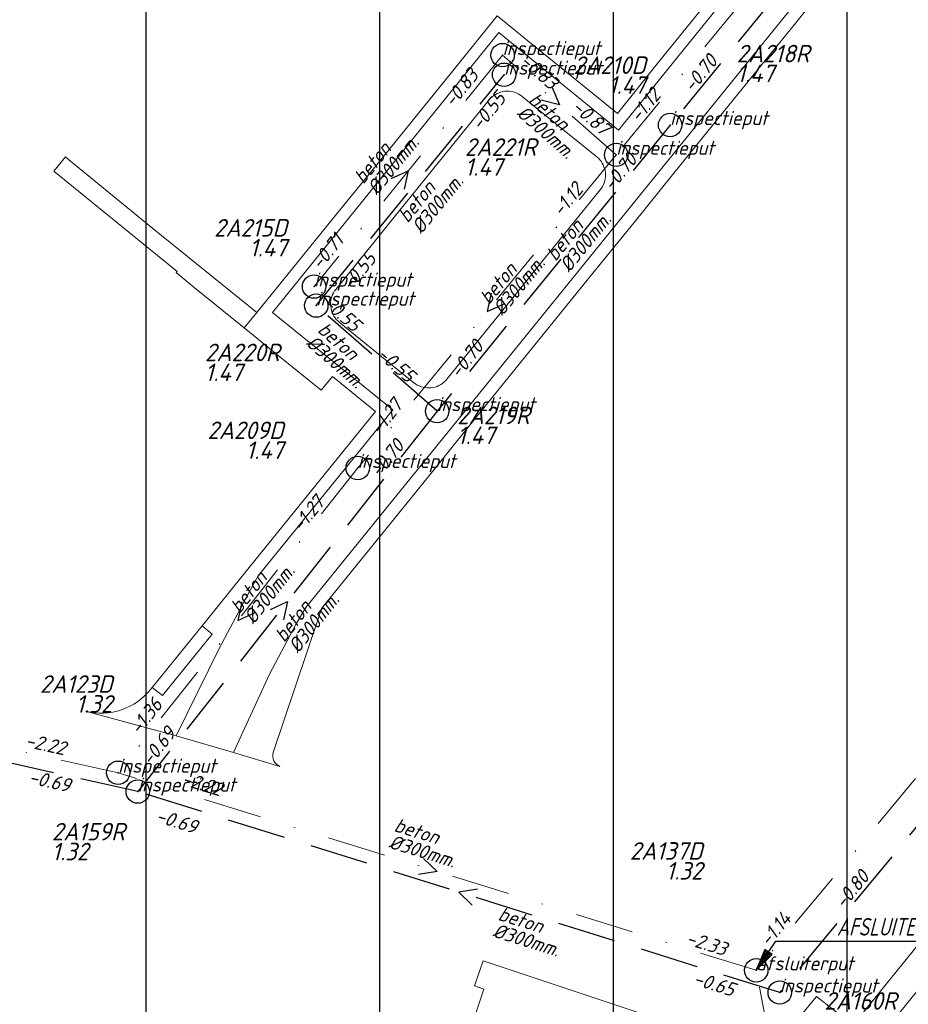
# Model space of a CAD drawing. Extents: x 148869 to 161638, y 453607 to 469810.
# Tile 787 of 1056: x 157166 to 157242, y 468294 to 468378. Entities that reach past the tile are written whole.
import ezdxf
from ezdxf.enums import TextEntityAlignment as Align

# ---------------------------------------------------------------- set-up
doc = ezdxf.new("R2010")
doc.units = 0
doc.header["$PDMODE"] = 32
doc.header["$PDSIZE"] = 2
doc.linetypes.add('RI-HWA', pattern=[7.4, 5, -2.4])
doc.linetypes.add('RI-VWA', pattern=[11, 5, -3, 0, -3])
doc.layers.get('0').update_dxf_attribs({"linetype": 'CONTINUOUS'})
doc.layers.get('DEFPOINTS').update_dxf_attribs({"linetype": 'CONTINUOUS'})
for name, color, linetype in [('2022 hatch', 10, 'CONTINUOUS'), ('B-OI-AANPIJLING-niet meenemen', 252, 'CONTINUOUS'), ('B-OI-RI-BIJZONDERDERHEDEN-T18-niet meenemen', 252, 'CONTINUOUS'), ('B-OI-RI-BOB-T18-niet meenemen', 252, 'CONTINUOUS'), ('B-OI-RI-DIAMETER-T18-niet meenemen', 252, 'CONTINUOUS'), ('B-OI-RI-HWA-PUTDEKSELHOOGTE-T25-niet meenemen', 252, 'CONTINUOUS'), ('B-OI-RI-HWA-PUTNUMMER-T25-niet meenemen', 252, 'CONTINUOUS'), ('B-OI-RI-HWA_TRANSPORTLEIDING-G-niet meenemen', 252, 'RI-HWA'), ('B-OI-RI-MATERIAAL-T18-niet meenemen', 252, 'CONTINUOUS'), ('B-OI-RI-STROOMRICHTING-S-niet meenemen', 252, 'CONTINUOUS'), ('B-OI-RI-VWA_PUTDEKSELHOOGTE-T25-niet meenemen', 252, 'CONTINUOUS'), ('gs dwa', 252, 'CONTINUOUS'), ('gs rwa', 252, 'CONTINUOUS')]:
    doc.layers.add(name, color=color, linetype=linetype)
for name, color, linetype, lineweight in [('B-OI-RI-VWA_TRANSPORTLEIDING-G-niet meenemen', 252, 'RI-VWA', 18), ('B-RO-VH-VERHARDING_BEDRIJFSVLOERPLAAT-GV', 251, 'CONTINUOUS', 18), ('B-RO-VH-VERHARDING_STRAATBAKSTEEN-GV', 251, 'CONTINUOUS', 18)]:
    doc.layers.add(name, color=color, linetype=linetype, lineweight=lineweight)
doc.styles.add('iso15', font='ISO.shx', dxfattribs={"oblique": 15})
doc.styles.add('NLCS-ISO-M500-T18_CURSIEF', font='NLCS-ISO.ttf', dxfattribs={"oblique": 15, "height": 0.9})
doc.styles.add('NLCS-ISO-M750_CURSIEF', font='NLCS-ISO.ttf', dxfattribs={"oblique": 15})

# ---------------------------------------------------------------- blocks, each defined once
blk = doc.blocks.new('ACMAP_ANN_TEMPLATE_type knoop')
at = {"layer": 'DEFPOINTS', "style": 'NLCS-ISO-M500-T18_CURSIEF', "oblique": 15}
blk.add_attdef('type_knoop', (0, 0), '', height=1.2, dxfattribs=at)
blk = doc.blocks.new('ACMAP_ANN_TEMPLATE_diam')
at = {"color": 0, "linetype": 'ByBlock', "style": 'iso15', "oblique": 15}
blk.add_attdef('diam', (0.5, -1.3), '', height=1.2, dxfattribs=at)
blk = doc.blocks.new('ACMAP_ANN_TEMPLATE_mat')
at = {"color": 0, "linetype": 'ByBlock', "style": 'iso15', "oblique": 15}
blk.add_attdef('mat', (0.5, 0.2), '', height=1.2, dxfattribs=at)
blk = doc.blocks.new('ACMAP_ANN_TEMPLATE_nap-l')
at = {"color": 0, "linetype": 'ByBlock', "style": 'iso15', "oblique": 15}
blk.add_attdef('nap-l', (3.3, 0.2), '', height=1.2, dxfattribs=at)
blk = doc.blocks.new('ACMAP_ANN_TEMPLATE_nap-r')
at = {"color": 0, "linetype": 'ByBlock', "style": 'iso15', "oblique": 15}
blk.add_attdef('nap-r', text='', height=1.2, dxfattribs=at).set_placement((-4.1, 0.2), align=Align.RIGHT)
blk = doc.blocks.new('ACMAP_ANN_TEMPLATE_puth-dwa')
at = {"color": 0, "linetype": 'ByBlock', "style": 'iso15', "oblique": 15}
blk.add_attdef('puth-dwa', text='', height=1.5, dxfattribs=at).set_placement((2.7, 1), align=Align.RIGHT)
blk = doc.blocks.new('ACMAP_ANN_TEMPLATE_putnr-dwa')
at = {"color": 0, "linetype": 'ByBlock', "style": 'iso15', "oblique": 15}
blk.add_attdef('putnr-dwa', text='', height=1.5, dxfattribs=at).set_placement((2.7, 2.7), align=Align.RIGHT)
blk = doc.blocks.new('ACMAP_ANN_TEMPLATE_puth-rwa')
at = {"color": 0, "linetype": 'ByBlock', "style": 'iso15', "oblique": 15}
blk.add_attdef('puth-rwa', (-2.7, -4.4), '', height=1.5, dxfattribs=at)
blk = doc.blocks.new('ACMAP_ANN_TEMPLATE_putnr-rwa')
at = {"color": 0, "linetype": 'ByBlock', "style": 'iso15', "oblique": 15}
blk.add_attdef('putnr-rwa', (-2.7, -2.7), '', height=1.5, dxfattribs=at)

msp = doc.modelspace()

# ---------------------------------------------------------------- hatches: boundary and pattern name
at = {"layer": '2022 hatch'}
h = msp.add_hatch(dxfattribs=at)
h.set_pattern_fill('ANSI31', color=256, scale=19.992, angle=45)
h.set_pattern_definition([(90, (0, 0), (-19.992, 0), [])])
h.paths.add_polyline_path([(158379.843, 467996.888), (158366.841, 468022.674), (158189.838, 468166.156), (157828.169, 468458.417), (157739.218, 468518.825), (157641.112, 468619.811), (157530.388, 468683.164), (157482.588, 468721.959), (157387.792, 468799.091), (157358.042, 468834.151), (157275.292, 468902.271), (157210.794, 468954.435), (157194.015, 469053.714), (156902.947, 469077.051), (156826.805, 468954.104), (156792.266, 468881.17), (156787.739, 468869.524), (156766.125, 468853.14), (156708.657, 468812.18), (156684.68, 468714.313), (156691.119, 468637.348), (156646.957, 468557.823), (156546.368, 468484.251), (156540.565, 468402.599), (156240.016, 468051.096), (156133.153, 468060.936), (155534.457, 467899.584), (155877.435, 467514.276), (156068.552, 467349.019), (156564.134, 467124.757), (157053.013, 467402.65), (157255.962, 467459.697), (157295.2, 467601.792), (157494.952, 467833.473), (157733.529, 467653.619), (157958.729, 467372.414), (158076.045, 467263.89), (158097.908, 467222.298), (158172.49, 467148.185), (158328.771, 467127.745), (158565.832, 467340.973), (158654.005, 467555.95), (158521.869, 467664.486), (158523.644, 467683.006), (158588.427, 467828.662)])

# ---------------------------------------------------------------- linework, layer by layer
at = {"layer": 'B-OI-AANPIJLING-niet meenemen', "flags": 128}
msp.add_lwpolyline([(157229.32, 468296.92), (157230.683, 468298.263), (157230.048, 468298.69), (157229.32, 468296.92), (157230.153, 468298.619), (157230.259, 468298.548), (157229.32, 468296.92), (157230.471, 468298.406), (157230.577, 468298.335), (157229.32, 468296.92), (157231.004, 468299.428), (157247.939, 468299.428)], dxfattribs=at)
at = {"layer": 'B-OI-RI-HWA_TRANSPORTLEIDING-G-niet meenemen'}
for p, q in [((157244.97, 468397.42), (157221.95, 468369.23)), ((157191.68, 468353.78), (157207.75, 468373.53)), ((157221.95, 468369.23), (157202.02, 468344.75)), ((157202.02, 468344.75), (157191.68, 468353.78)), ((157202.02, 468344.75), (157176.41, 468312.21)), ((157259.74, 468329.47), (157231.33, 468295.02)), ((157176.41, 468312.21), (157139.41, 468320.48)), ((157231.33, 468295.02), (157176.41, 468312.21))]:
    msp.add_line(p, q, dxfattribs=at)
at = {"layer": 'B-OI-RI-STROOMRICHTING-S-niet meenemen'}
for points in [[(157211.87, 468372.44), (157212.48, 468370.95), (157210.92, 468371.35)], [(157198.09, 468364.65), (157199.55, 468365.31), (157199.2, 468363.74)], [(157206.65, 468354.85), (157206.29, 468353.29), (157207.76, 468353.94)], [(157185.3, 468328.43), (157184.98, 468326.85), (157186.44, 468327.54)], [(157187.76, 468327.79), (157189.21, 468328.48), (157188.89, 468326.9)], [(157200.86, 468306.48), (157202.03, 468305.37), (157200.44, 468305.11)], [(157205.46, 468303.87), (157203.87, 468303.61), (157205.03, 468302.5)]]:
    msp.add_lwpolyline(points, dxfattribs=at)
at = {"layer": 'B-OI-RI-VWA_TRANSPORTLEIDING-G-niet meenemen'}
for p, q in [((157242.17, 468396.94), (157217.34, 468366.68)), ((157207.62, 468375.21), (157191.49, 468355.41)), ((157217.34, 468366.68), (157207.62, 468375.21)), ((157217.34, 468366.68), (157195.23, 468339.89)), ((157195.23, 468339.89), (157174.73, 468313.82)), ((157257.12, 468330.41), (157229.32, 468296.92)), ((157174.73, 468313.82), (157141.46, 468321.23)), ((157229.32, 468296.92), (157174.73, 468313.82)), ((157234.73, 468268.77), (157229.32, 468296.92))]:
    msp.add_line(p, q, dxfattribs=at)
at = {"layer": 'B-RO-VH-VERHARDING_BEDRIJFSVLOERPLAAT-GV', "flags": 128}
msp.add_lwpolyline([(157203.498, 468287.729), (157209.201, 468285.895), (157211.097, 468291.482), (157212.967, 468290.853), (157213.612, 468292.741), (157215.62, 468292.044), (157212.366, 468282.646), (157214.217, 468282.057), (157217.5, 468291.438), (157218.422, 468291.147), (157219.211, 468293.326), (157205.958, 468297.741), (157205.229, 468295.599), (157206.008, 468295.303)], close=True, dxfattribs=at)
at = {"layer": 'B-RO-VH-VERHARDING_STRAATBAKSTEEN-GV', "flags": 128}
for points in [[(157171.937, 468319.094), (157179.704, 468316.969), (157183.378, 468324.448), (157185.927, 468329.263), (157186.715, 468330.679), (157198.236, 468344.861), (157187.937, 468353.205), (157207.295, 468377.13), (157217.53, 468368.779), (157237.726, 468393.761)], [(157243.148, 468389.353), (157242.406, 468389.965), (157241.581, 468390.645), (157190.79, 468327.957), (157189.969, 468326.551), (157187.684, 468322.253), (157184.603, 468315.555), (157188.571, 468314.359)], [(157215.466, 468356.705), (157218.864, 468360.901), (157222.262, 468365.098), (157225.66, 468369.295), (157229.449, 468373.975), (157232.58, 468377.828), (157232.784, 468378.086), (157232.788, 468378.083), (157233.411, 468378.854), (157235.313, 468381.199), (157236.113, 468382.188), (157241.811, 468389.23)], [(157224.508, 468378.992), (157220.971, 468374.594), (157217.441, 468370.204), (157209.914, 468376.316), (157207.168, 468378.564), (157203.737, 468374.332), (157200.336, 468370.137), (157196.935, 468365.943), (157193.534, 468361.748), (157190.134, 468357.554), (157186.591, 468353.184), (157185.525, 468351.87), (157188.285, 468349.633), (157192.113, 468346.543), (157193.064, 468347.71), (157196.748, 468344.734), (157192.245, 468339.168), (157188.849, 468334.969)], [(157237.37, 468292.387), (157234.474, 468294.683), (157232.238, 468291.967), (157231.044, 468290.491), (157230.264, 468289.497), (157230.373, 468289.156), (157236.475, 468286.975), (157237.335, 468288.037), (157296.634, 468361.293), (157292.789, 468364.41), (157297.138, 468369.706), (157297.499, 468370.145), (157295.897, 468371.481), (157289.056, 468363.005)], [(157292.267, 468359.728), (157237.764, 468292.432)], [(157187.995, 468315.544), (157191.806, 468326.913), (157192.131, 468327.882), (157198.477, 468335.72), (157201.875, 468339.917), (157205.273, 468344.114), (157208.671, 468348.311), (157212.068, 468352.508), (157215.466, 468356.705)], [(157188.849, 468334.969), (157185.452, 468330.771), (157182.056, 468326.573), (157181.914, 468326.398), (157182.761, 468325.672), (157178.512, 468320.428), (157177.635, 468321.108), (157177.528, 468320.976)]]:
    msp.add_lwpolyline(points, dxfattribs=at)
for points in [[(157184.603, 468315.555), (157187.684, 468322.253), (157189.969, 468326.551), (157190.79, 468327.957), (157241.581, 468390.645), (157237.726, 468393.761), (157217.53, 468368.779), (157207.295, 468377.13), (157187.937, 468353.205), (157198.236, 468344.861), (157186.715, 468330.679), (157185.927, 468329.263), (157183.378, 468324.448), (157179.704, 468316.969)], [(157209.409, 468355.579), (157208.485, 468354.438), (157202.849, 468347.478), (157202.733, 468347.347), (157202.607, 468347.227), (157202.47, 468347.119), (157202.325, 468347.022), (157202.171, 468346.939), (157202.011, 468346.87), (157201.846, 468346.814), (157201.676, 468346.774), (157201.504, 468346.748), (157201.329, 468346.737), (157201.155, 468346.742), (157200.982, 468346.762), (157200.811, 468346.797), (157200.643, 468346.846), (157200.481, 468346.91), (157200.325, 468346.988), (157200.176, 468347.079), (157200.036, 468347.183), (157193.647, 468352.358), (157193.516, 468352.474), (157193.396, 468352.6), (157193.287, 468352.737), (157193.191, 468352.882), (157193.108, 468353.035), (157193.038, 468353.195), (157192.983, 468353.361), (157192.942, 468353.531), (157192.916, 468353.703), (157192.905, 468353.877), (157192.91, 468354.052), (157192.93, 468354.225), (157192.964, 468354.396), (157193.014, 468354.563), (157193.078, 468354.726), (157193.156, 468354.882), (157193.247, 468355.031), (157193.351, 468355.171), (157196.485, 468359.04), (157197.87, 468360.75), (157206.479, 468371.381), (157206.595, 468371.512), (157206.721, 468371.632), (157206.858, 468371.74), (157207.003, 468371.836), (157207.157, 468371.92), (157207.317, 468371.989), (157207.482, 468372.044), (157207.652, 468372.085), (157207.824, 468372.111), (157207.998, 468372.122), (157208.173, 468372.117), (157208.346, 468372.097), (157208.517, 468372.063), (157208.684, 468372.013), (157208.847, 468371.949), (157209.003, 468371.872), (157209.152, 468371.781), (157209.292, 468371.677), (157212.185, 468369.334), (157213.351, 468368.39), (157215.682, 468366.502), (157215.813, 468366.386), (157215.933, 468366.26), (157216.041, 468366.123), (157216.137, 468365.978), (157216.221, 468365.824), (157216.29, 468365.664), (157216.346, 468365.499), (157216.386, 468365.329), (157216.412, 468365.157), (157216.423, 468364.982), (157216.418, 468364.808), (157216.398, 468364.635), (157216.363, 468364.464), (157216.314, 468364.296), (157216.25, 468364.134), (157216.172, 468363.978), (157216.081, 468363.829), (157215.977, 468363.689), (157211.096, 468357.662)], [(157179.687, 468356.608), (157181.241, 468355.342), (157185.525, 468351.87), (157186.591, 468353.184), (157177.695, 468360.386), (157170.475, 468366.288), (157170.217, 468366.496), (157169.23, 468365.276), (157178.558, 468357.701), (157179.772, 468356.712)], [(157181.914, 468326.398), (157177.635, 468321.108), (157178.512, 468320.428), (157182.761, 468325.672)]]:
    msp.add_lwpolyline(points, close=True, dxfattribs=at)
at = {"layer": 'B-RO-VH-VERHARDING_STRAATBAKSTEEN-GV'}
for points in [[(157177.528, 468320.976, -0.296167), (157171.937, 468319.094)], [(157188.571, 468314.359, -0.379835), (157187.995, 468315.544)]]:
    msp.add_lwpolyline(points, format="xyb", dxfattribs=at)
at = {"layer": 'gs dwa'}
for p in [(157207.62, 468375.21), (157217.34, 468366.68), (157191.49, 468355.41), (157195.23, 468339.89), (157174.73, 468313.82), (157229.32, 468296.92)]:
    msp.add_point(p, dxfattribs=at)
at = {"layer": 'gs rwa'}
for p in [(157207.75, 468373.53), (157221.95, 468369.23), (157191.68, 468353.78), (157202.02, 468344.75), (157176.41, 468312.21), (157231.33, 468295.02)]:
    msp.add_point(p, dxfattribs=at)

# ---------------------------------------------------------------- block references
at = {"layer": 'B-OI-RI-BOB-T18-niet meenemen'}
ref = msp.add_blockref('ACMAP_ANN_TEMPLATE_nap-r', (157214.646, 468369.337), dxfattribs=dict(at, rotation=318.730717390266))
ref.add_attrib('nap-r', '-0.83', dxfattribs={"layer": '0', "color": 0, "linetype": 'ByBlock', "height": 1.2, "rotation": 318.73072, "style": 'NLCS-ISO-M750_CURSIEF', "oblique": 15}).set_placement((157211.696, 468372.191), align=Align.RIGHT)
ref = msp.add_blockref('ACMAP_ANN_TEMPLATE_nap-l', (157221.95, 468369.23), dxfattribs=dict(at, rotation=50.84979357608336))
ref.add_attrib('nap-l', '-0.70', (157223.878, 468371.915), dxfattribs={"layer": '0', "color": 0, "linetype": 'ByBlock', "height": 1.2, "rotation": 50.84979, "style": 'NLCS-ISO-M750_CURSIEF', "oblique": 15})
ref = msp.add_blockref('ACMAP_ANN_TEMPLATE_nap-l', (157201.454, 468367.952), dxfattribs=dict(at, rotation=50.83213950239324))
ref.add_attrib('nap-l', '-0.83', (157203.384, 468370.637), dxfattribs={"layer": '0', "color": 0, "linetype": 'ByBlock', "height": 1.2, "rotation": 50.83214, "style": 'NLCS-ISO-M750_CURSIEF', "oblique": 15})
ref = msp.add_blockref('ACMAP_ANN_TEMPLATE_nap-l', (157217.34, 468366.68), dxfattribs=dict(at, rotation=50.46687167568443))
ref.add_attrib('nap-l', '-1.12', (157219.286, 468369.352), dxfattribs={"layer": '0', "color": 0, "linetype": 'ByBlock', "height": 1.2, "rotation": 50.46687, "style": 'NLCS-ISO-M750_CURSIEF', "oblique": 15})
ref = msp.add_blockref('ACMAP_ANN_TEMPLATE_nap-r', (157210.713, 468374.485), dxfattribs=dict(at, rotation=50.86575431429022))
ref.add_attrib('nap-r', '-0.55', dxfattribs={"layer": '0', "color": 0, "linetype": 'ByBlock', "height": 1.2, "rotation": 50.86575, "style": 'NLCS-ISO-M750_CURSIEF', "oblique": 15}).set_placement((157207.971, 468371.431), align=Align.RIGHT)
ref = msp.add_blockref('ACMAP_ANN_TEMPLATE_nap-l', (157210.84, 468372.649), dxfattribs=dict(at, rotation=318.730717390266))
ref.add_attrib('nap-l', '-0.87', (157213.452, 468370.622), dxfattribs={"layer": '0', "color": 0, "linetype": 'ByBlock', "height": 1.2, "rotation": 318.73072, "style": 'NLCS-ISO-M750_CURSIEF', "oblique": 15})
ref = msp.add_blockref('ACMAP_ANN_TEMPLATE_nap-r', (157221.95, 468369.23), dxfattribs=dict(at, rotation=50.7648683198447))
ref.add_attrib('nap-r', '-0.70', dxfattribs={"layer": '0', "color": 0, "linetype": 'ByBlock', "height": 1.2, "rotation": 50.76487, "style": 'NLCS-ISO-M750_CURSIEF', "oblique": 15}).set_placement((157219.202, 468366.181), align=Align.RIGHT)
ref = msp.add_blockref('ACMAP_ANN_TEMPLATE_nap-r', (157217.34, 468366.68), dxfattribs=dict(at, rotation=50.62923201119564))
ref.add_attrib('nap-r', '-1.12', dxfattribs={"layer": '0', "color": 0, "linetype": 'ByBlock', "height": 1.2, "rotation": 50.62923, "style": 'NLCS-ISO-M750_CURSIEF', "oblique": 15}).set_placement((157214.585, 468363.637), align=Align.RIGHT)
ref = msp.add_blockref('ACMAP_ANN_TEMPLATE_nap-r', (157196.843, 468362.334), dxfattribs=dict(at, rotation=50.83213950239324))
ref.add_attrib('nap-r', '-0.71', dxfattribs={"layer": '0', "color": 0, "linetype": 'ByBlock', "height": 1.2, "rotation": 50.83214, "style": 'NLCS-ISO-M750_CURSIEF', "oblique": 15}).set_placement((157194.099, 468359.281), align=Align.RIGHT)
ref = msp.add_blockref('ACMAP_ANN_TEMPLATE_nap-l', (157192.707, 468352.266), dxfattribs=dict(at, rotation=50.86575431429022))
ref.add_attrib('nap-l', '-0.55', (157194.634, 468354.952), dxfattribs={"layer": '0', "color": 0, "linetype": 'ByBlock', "height": 1.2, "rotation": 50.86575, "style": 'NLCS-ISO-M750_CURSIEF', "oblique": 15})
ref = msp.add_blockref('ACMAP_ANN_TEMPLATE_nap-r', (157197.798, 468348.623), dxfattribs=dict(at, rotation=318.8690423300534))
ref.add_attrib('nap-r', '-0.55', dxfattribs={"layer": '0', "color": 0, "linetype": 'ByBlock', "height": 1.2, "rotation": 318.86904, "style": 'NLCS-ISO-M750_CURSIEF', "oblique": 15}).set_placement((157194.841, 468351.471), align=Align.RIGHT)
ref = msp.add_blockref('ACMAP_ANN_TEMPLATE_nap-l', (157202.02, 468344.75), dxfattribs=dict(at, rotation=51.79614536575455))
ref.add_attrib('nap-l', '-0.70', (157203.904, 468347.467), dxfattribs={"layer": '0', "color": 0, "linetype": 'ByBlock', "height": 1.2, "rotation": 51.79615, "style": 'NLCS-ISO-M750_CURSIEF', "oblique": 15})
ref = msp.add_blockref('ACMAP_ANN_TEMPLATE_nap-l', (157194.168, 468351.498), dxfattribs=dict(at, rotation=318.8690423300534))
ref.add_attrib('nap-l', '-0.55', (157196.785, 468349.478), dxfattribs={"layer": '0', "color": 0, "linetype": 'ByBlock', "height": 1.2, "rotation": 318.86904, "style": 'NLCS-ISO-M750_CURSIEF', "oblique": 15})
ref = msp.add_blockref('ACMAP_ANN_TEMPLATE_nap-l', (157195.23, 468339.89), dxfattribs=dict(at, rotation=51.82045592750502))
ref.add_attrib('nap-l', '-1.27', (157197.113, 468342.608), dxfattribs={"layer": '0', "color": 0, "linetype": 'ByBlock', "height": 1.2, "rotation": 51.82046, "style": 'NLCS-ISO-M750_CURSIEF', "oblique": 15})
ref = msp.add_blockref('ACMAP_ANN_TEMPLATE_nap-r', (157202.02, 468344.75), dxfattribs=dict(at, rotation=50.84979357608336))
ref.add_attrib('nap-r', '-0.70', dxfattribs={"layer": '0', "color": 0, "linetype": 'ByBlock', "height": 1.2, "rotation": 50.84979, "style": 'NLCS-ISO-M750_CURSIEF', "oblique": 15}).set_placement((157199.276, 468341.697), align=Align.RIGHT)
ref = msp.add_blockref('ACMAP_ANN_TEMPLATE_nap-r', (157195.23, 468339.89), dxfattribs=dict(at, rotation=50.46687167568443))
ref.add_attrib('nap-r', '-1.27', dxfattribs={"layer": '0', "color": 0, "linetype": 'ByBlock', "height": 1.2, "rotation": 50.46687, "style": 'NLCS-ISO-M750_CURSIEF', "oblique": 15}).set_placement((157192.466, 468336.855), align=Align.RIGHT)
ref = msp.add_blockref('ACMAP_ANN_TEMPLATE_nap-r', (157181.285, 468322.68), dxfattribs=dict(at, rotation=51.82045592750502))
ref.add_attrib('nap-r', '-1.36', dxfattribs={"layer": '0', "color": 0, "linetype": 'ByBlock', "height": 1.2, "rotation": 51.82046, "style": 'NLCS-ISO-M750_CURSIEF', "oblique": 15}).set_placement((157178.593, 468319.581), align=Align.RIGHT)
ref = msp.add_blockref('ACMAP_ANN_TEMPLATE_nap-r', (157182.425, 468320.222), dxfattribs=dict(at, rotation=51.79614536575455))
ref.add_attrib('nap-r', '-0.69', dxfattribs={"layer": '0', "color": 0, "linetype": 'ByBlock', "height": 1.2, "rotation": 51.79615, "style": 'NLCS-ISO-M750_CURSIEF', "oblique": 15}).set_placement((157179.732, 468317.124), align=Align.RIGHT)
ref = msp.add_blockref('ACMAP_ANN_TEMPLATE_nap-l', (157163.443, 468316.58), dxfattribs=dict(at, rotation=347.4438434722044))
ref.add_attrib('nap-l', '-2.22', (157166.708, 468316.057), dxfattribs={"layer": '0', "color": 0, "linetype": 'ByBlock', "height": 1.2, "rotation": 347.44384, "style": 'NLCS-ISO-M750_CURSIEF', "oblique": 15})
ref = msp.add_blockref('ACMAP_ANN_TEMPLATE_nap-l', (157163.742, 468313.447), dxfattribs=dict(at, rotation=347.4007077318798))
ref.add_attrib('nap-l', '-0.69', (157167.006, 468312.922), dxfattribs={"layer": '0', "color": 0, "linetype": 'ByBlock', "height": 1.2, "rotation": 347.40071, "style": 'NLCS-ISO-M750_CURSIEF', "oblique": 15})
ref = msp.add_blockref('ACMAP_ANN_TEMPLATE_nap-r', (157187.255, 468310.394), dxfattribs=dict(at, rotation=342.7984941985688))
ref.add_attrib('nap-r', '-2.22', dxfattribs={"layer": '0', "color": 0, "linetype": 'ByBlock', "height": 1.2, "rotation": 342.79849, "style": 'NLCS-ISO-M750_CURSIEF', "oblique": 15}).set_placement((157183.398, 468311.798), align=Align.RIGHT)
ref = msp.add_blockref('ACMAP_ANN_TEMPLATE_nap-r', (157185.125, 468307.167), dxfattribs=dict(at, rotation=342.6198419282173))
ref.add_attrib('nap-r', '-0.69', dxfattribs={"layer": '0', "color": 0, "linetype": 'ByBlock', "height": 1.2, "rotation": 342.61984, "style": 'NLCS-ISO-M750_CURSIEF', "oblique": 15}).set_placement((157181.272, 468308.582), align=Align.RIGHT)
ref = msp.add_blockref('ACMAP_ANN_TEMPLATE_nap-r', (157241.833, 468307.865), dxfattribs=dict(at, rotation=50.48850358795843))
ref.add_attrib('nap-r', '-0.80', dxfattribs={"layer": '0', "color": 0, "linetype": 'ByBlock', "height": 1.2, "rotation": 50.4885, "style": 'NLCS-ISO-M750_CURSIEF', "oblique": 15}).set_placement((157239.07, 468304.829), align=Align.RIGHT)
ref = msp.add_blockref('ACMAP_ANN_TEMPLATE_nap-r', (157235.164, 468304.293), dxfattribs=dict(at, rotation=50.3039841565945))
ref.add_attrib('nap-r', '-1.14', dxfattribs={"layer": '0', "color": 0, "linetype": 'ByBlock', "height": 1.2, "rotation": 50.30398, "style": 'NLCS-ISO-M750_CURSIEF', "oblique": 15}).set_placement((157232.391, 468301.266), align=Align.RIGHT)
ref = msp.add_blockref('ACMAP_ANN_TEMPLATE_nap-l', (157220.012, 468299.96), dxfattribs=dict(at, rotation=342.7984941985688))
ref.add_attrib('nap-l', '-2.33', (157223.223, 468299.175), dxfattribs={"layer": '0', "color": 0, "linetype": 'ByBlock', "height": 1.2, "rotation": 342.79849, "style": 'NLCS-ISO-M750_CURSIEF', "oblique": 15})
ref = msp.add_blockref('ACMAP_ANN_TEMPLATE_nap-l', (157220.636, 468296.525), dxfattribs=dict(at, rotation=342.6198419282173))
ref.add_attrib('nap-l', '-0.65', (157223.845, 468295.73), dxfattribs={"layer": '0', "color": 0, "linetype": 'ByBlock', "height": 1.2, "rotation": 342.61984, "style": 'NLCS-ISO-M750_CURSIEF', "oblique": 15})
at = {"layer": 'B-OI-RI-DIAMETER-T18-niet meenemen'}
ref = msp.add_blockref('ACMAP_ANN_TEMPLATE_diam', (157209.23, 468371.423), dxfattribs=dict(at, rotation=318.730717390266))
ref.add_attrib('diam', '%%c300mm.', (157208.748, 468370.116), dxfattribs={"layer": '0', "color": 0, "linetype": 'ByBlock', "height": 1.2, "rotation": 318.73072, "style": 'NLCS-ISO-M750_CURSIEF', "oblique": 15})
ref = msp.add_blockref('ACMAP_ANN_TEMPLATE_diam', (157195.54, 468363.591), dxfattribs=dict(at, rotation=50.83213950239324))
ref.add_attrib('diam', '%%c300mm.', (157196.864, 468363.158), dxfattribs={"layer": '0', "color": 0, "linetype": 'ByBlock', "height": 1.2, "rotation": 50.83214, "style": 'NLCS-ISO-M750_CURSIEF', "oblique": 15})
ref = msp.add_blockref('ACMAP_ANN_TEMPLATE_diam', (157199.333, 468360.265), dxfattribs=dict(at, rotation=50.86575431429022))
ref.add_attrib('diam', '%%c300mm.', (157200.657, 468359.832), dxfattribs={"layer": '0', "color": 0, "linetype": 'ByBlock', "height": 1.2, "rotation": 50.86575, "style": 'NLCS-ISO-M750_CURSIEF', "oblique": 15})
ref = msp.add_blockref('ACMAP_ANN_TEMPLATE_diam', (157211.985, 468356.99), dxfattribs=dict(at, rotation=50.84979357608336))
ref.add_attrib('diam', '%%c300mm.', (157213.309, 468356.557), dxfattribs={"layer": '0', "color": 0, "linetype": 'ByBlock', "height": 1.2, "rotation": 50.84979, "style": 'NLCS-ISO-M750_CURSIEF', "oblique": 15})
ref = msp.add_blockref('ACMAP_ANN_TEMPLATE_diam', (157206.285, 468353.285), dxfattribs=dict(at, rotation=50.46687167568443))
ref.add_attrib('diam', '%%c300mm.', (157207.606, 468352.843), dxfattribs={"layer": '0', "color": 0, "linetype": 'ByBlock', "height": 1.2, "rotation": 50.46687, "style": 'NLCS-ISO-M750_CURSIEF', "oblique": 15})
ref = msp.add_blockref('ACMAP_ANN_TEMPLATE_diam', (157191.204, 468351.772), dxfattribs=dict(at, rotation=318.8690423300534))
ref.add_attrib('diam', '%%c300mm.', (157190.726, 468350.464), dxfattribs={"layer": '0', "color": 0, "linetype": 'ByBlock', "height": 1.2, "rotation": 318.86904, "style": 'NLCS-ISO-M750_CURSIEF', "oblique": 15})
ref = msp.add_blockref('ACMAP_ANN_TEMPLATE_diam', (157184.98, 468326.855), dxfattribs=dict(at, rotation=51.82045592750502))
ref.add_attrib('diam', '%%c300mm.', (157186.311, 468326.444), dxfattribs={"layer": '0', "color": 0, "linetype": 'ByBlock', "height": 1.2, "rotation": 51.82046, "style": 'NLCS-ISO-M750_CURSIEF', "oblique": 15})
ref = msp.add_blockref('ACMAP_ANN_TEMPLATE_diam', (157188.786, 468324.383), dxfattribs=dict(at, rotation=51.79614536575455))
ref.add_attrib('diam', '%%c300mm.', (157190.117, 468323.972), dxfattribs={"layer": '0', "color": 0, "linetype": 'ByBlock', "height": 1.2, "rotation": 51.79615, "style": 'NLCS-ISO-M750_CURSIEF', "oblique": 15})
ref = msp.add_blockref('ACMAP_ANN_TEMPLATE_diam', (157197.717, 468308.801), dxfattribs=dict(at, rotation=342.7984941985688))
ref.add_attrib('diam', '%%c300mm.', (157197.81, 468307.411), dxfattribs={"layer": '0', "color": 0, "linetype": 'ByBlock', "height": 1.2, "rotation": 342.79849, "style": 'NLCS-ISO-M750_CURSIEF', "oblique": 15})
ref = msp.add_blockref('ACMAP_ANN_TEMPLATE_diam', (157206.611, 468301.207), dxfattribs=dict(at, rotation=342.6198419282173))
ref.add_attrib('diam', '%%c300mm.', (157206.7, 468299.817), dxfattribs={"layer": '0', "color": 0, "linetype": 'ByBlock', "height": 1.2, "rotation": 342.61984, "style": 'NLCS-ISO-M750_CURSIEF', "oblique": 15})
at = {"layer": 'B-OI-RI-HWA-PUTDEKSELHOOGTE-T25-niet meenemen'}
ref = msp.add_blockref('ACMAP_ANN_TEMPLATE_puth-rwa', (157230.344, 468377.291), dxfattribs=at)
ref.add_attrib('puth-rwa', '1.47', (157227.644, 468372.891), dxfattribs={"layer": '0', "color": 0, "linetype": 'ByBlock', "height": 1.5, "style": 'NLCS-ISO-M750_CURSIEF', "oblique": 15})
ref = msp.add_blockref('ACMAP_ANN_TEMPLATE_puth-rwa', (157207.09, 468369.292), dxfattribs=at)
ref.add_attrib('puth-rwa', '1.47', (157204.39, 468364.892), dxfattribs={"layer": '0', "color": 0, "linetype": 'ByBlock', "height": 1.5, "style": 'NLCS-ISO-M750_CURSIEF', "oblique": 15})
ref = msp.add_blockref('ACMAP_ANN_TEMPLATE_puth-rwa', (157184.859, 468351.725), dxfattribs=at)
ref.add_attrib('puth-rwa', '1.47', (157182.159, 468347.325), dxfattribs={"layer": '0', "color": 0, "linetype": 'ByBlock', "height": 1.5, "style": 'NLCS-ISO-M750_CURSIEF', "oblique": 15})
ref = msp.add_blockref('ACMAP_ANN_TEMPLATE_puth-rwa', (157206.439, 468346.335), dxfattribs=at)
ref.add_attrib('puth-rwa', '1.47', (157203.739, 468341.935), dxfattribs={"layer": '0', "color": 0, "linetype": 'ByBlock', "height": 1.5, "style": 'NLCS-ISO-M750_CURSIEF', "oblique": 15})
ref = msp.add_blockref('ACMAP_ANN_TEMPLATE_puth-rwa', (157171.754, 468310.73), dxfattribs=at)
ref.add_attrib('puth-rwa', '1.32', (157169.054, 468306.33), dxfattribs={"layer": '0', "color": 0, "linetype": 'ByBlock', "height": 1.5, "style": 'NLCS-ISO-M750_CURSIEF', "oblique": 15})
at = {"layer": 'B-OI-RI-HWA-PUTNUMMER-T25-niet meenemen'}
ref = msp.add_blockref('ACMAP_ANN_TEMPLATE_putnr-rwa', (157230.344, 468377.291), dxfattribs=at)
ref.add_attrib('putnr-rwa', '2A218R', (157227.644, 468374.591), dxfattribs={"layer": '0', "color": 0, "linetype": 'ByBlock', "height": 1.5, "style": 'NLCS-ISO-M750_CURSIEF', "oblique": 15})
ref = msp.add_blockref('ACMAP_ANN_TEMPLATE_putnr-rwa', (157207.09, 468369.292), dxfattribs=at)
ref.add_attrib('putnr-rwa', '2A221R', (157204.39, 468366.592), dxfattribs={"layer": '0', "color": 0, "linetype": 'ByBlock', "height": 1.5, "style": 'NLCS-ISO-M750_CURSIEF', "oblique": 15})
ref = msp.add_blockref('ACMAP_ANN_TEMPLATE_putnr-rwa', (157184.859, 468351.725), dxfattribs=at)
ref.add_attrib('putnr-rwa', '2A220R', (157182.159, 468349.025), dxfattribs={"layer": '0', "color": 0, "linetype": 'ByBlock', "height": 1.5, "style": 'NLCS-ISO-M750_CURSIEF', "oblique": 15})
ref = msp.add_blockref('ACMAP_ANN_TEMPLATE_putnr-rwa', (157206.439, 468346.335), dxfattribs=at)
ref.add_attrib('putnr-rwa', '2A219R', (157203.739, 468343.635), dxfattribs={"layer": '0', "color": 0, "linetype": 'ByBlock', "height": 1.5, "style": 'NLCS-ISO-M750_CURSIEF', "oblique": 15})
ref = msp.add_blockref('ACMAP_ANN_TEMPLATE_putnr-rwa', (157171.754, 468310.73), dxfattribs=at)
ref.add_attrib('putnr-rwa', '2A159R', (157169.054, 468308.03), dxfattribs={"layer": '0', "color": 0, "linetype": 'ByBlock', "height": 1.5, "style": 'NLCS-ISO-M750_CURSIEF', "oblique": 15})
ref = msp.add_blockref('ACMAP_ANN_TEMPLATE_putnr-rwa', (157237.846, 468296.252), dxfattribs=at)
ref.add_attrib('putnr-rwa', '2A160R', (157235.146, 468293.552), dxfattribs={"layer": '0', "color": 0, "linetype": 'ByBlock', "height": 1.5, "style": 'NLCS-ISO-M750_CURSIEF', "oblique": 15})
at = {"layer": 'B-OI-RI-MATERIAAL-T18-niet meenemen'}
ref = msp.add_blockref('ACMAP_ANN_TEMPLATE_mat', (157209.23, 468371.423), dxfattribs=dict(at, rotation=318.730717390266))
ref.add_attrib('mat', 'beton', (157209.738, 468371.243), dxfattribs={"layer": '0', "color": 0, "linetype": 'ByBlock', "height": 1.2, "rotation": 318.73072, "style": 'NLCS-ISO-M750_CURSIEF', "oblique": 15})
ref = msp.add_blockref('ACMAP_ANN_TEMPLATE_mat', (157195.54, 468363.591), dxfattribs=dict(at, rotation=50.83213950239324))
ref.add_attrib('mat', 'beton', (157195.701, 468364.105), dxfattribs={"layer": '0', "color": 0, "linetype": 'ByBlock', "height": 1.2, "rotation": 50.83214, "style": 'NLCS-ISO-M750_CURSIEF', "oblique": 15})
ref = msp.add_blockref('ACMAP_ANN_TEMPLATE_mat', (157199.333, 468360.265), dxfattribs=dict(at, rotation=50.86575431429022))
ref.add_attrib('mat', 'beton', (157199.493, 468360.779), dxfattribs={"layer": '0', "color": 0, "linetype": 'ByBlock', "height": 1.2, "rotation": 50.86575, "style": 'NLCS-ISO-M750_CURSIEF', "oblique": 15})
ref = msp.add_blockref('ACMAP_ANN_TEMPLATE_mat', (157211.985, 468356.99), dxfattribs=dict(at, rotation=50.84979357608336))
ref.add_attrib('mat', 'beton', (157212.146, 468357.504), dxfattribs={"layer": '0', "color": 0, "linetype": 'ByBlock', "height": 1.2, "rotation": 50.84979, "style": 'NLCS-ISO-M750_CURSIEF', "oblique": 15})
ref = msp.add_blockref('ACMAP_ANN_TEMPLATE_mat', (157206.285, 468353.285), dxfattribs=dict(at, rotation=50.46687167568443))
ref.add_attrib('mat', 'beton', (157206.449, 468353.798), dxfattribs={"layer": '0', "color": 0, "linetype": 'ByBlock', "height": 1.2, "rotation": 50.46687, "style": 'NLCS-ISO-M750_CURSIEF', "oblique": 15})
ref = msp.add_blockref('ACMAP_ANN_TEMPLATE_mat', (157191.204, 468351.772), dxfattribs=dict(at, rotation=318.8690423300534))
ref.add_attrib('mat', 'beton', (157191.712, 468351.594), dxfattribs={"layer": '0', "color": 0, "linetype": 'ByBlock', "height": 1.2, "rotation": 318.86904, "style": 'NLCS-ISO-M750_CURSIEF', "oblique": 15})
ref = msp.add_blockref('ACMAP_ANN_TEMPLATE_mat', (157184.98, 468326.855), dxfattribs=dict(at, rotation=51.82045592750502))
ref.add_attrib('mat', 'beton', (157185.132, 468327.372), dxfattribs={"layer": '0', "color": 0, "linetype": 'ByBlock', "height": 1.2, "rotation": 51.82046, "style": 'NLCS-ISO-M750_CURSIEF', "oblique": 15})
ref = msp.add_blockref('ACMAP_ANN_TEMPLATE_mat', (157188.786, 468324.383), dxfattribs=dict(at, rotation=51.79614536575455))
ref.add_attrib('mat', 'beton', (157188.938, 468324.9), dxfattribs={"layer": '0', "color": 0, "linetype": 'ByBlock', "height": 1.2, "rotation": 51.79615, "style": 'NLCS-ISO-M750_CURSIEF', "oblique": 15})
ref = msp.add_blockref('ACMAP_ANN_TEMPLATE_mat', (157197.717, 468308.801), dxfattribs=dict(at, rotation=342.7984941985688))
ref.add_attrib('mat', 'beton', (157198.254, 468308.844), dxfattribs={"layer": '0', "color": 0, "linetype": 'ByBlock', "height": 1.2, "rotation": 342.79849, "style": 'NLCS-ISO-M750_CURSIEF', "oblique": 15})
ref = msp.add_blockref('ACMAP_ANN_TEMPLATE_mat', (157206.611, 468301.207), dxfattribs=dict(at, rotation=342.6198419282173))
ref.add_attrib('mat', 'beton', (157207.148, 468301.249), dxfattribs={"layer": '0', "color": 0, "linetype": 'ByBlock', "height": 1.2, "rotation": 342.61984, "style": 'NLCS-ISO-M750_CURSIEF', "oblique": 15})
at = {"layer": 'B-OI-RI-VWA_PUTDEKSELHOOGTE-T25-niet meenemen'}
ref = msp.add_blockref('ACMAP_ANN_TEMPLATE_putnr-dwa', (157217.17, 468370.898), dxfattribs=at)
ref.add_attrib('putnr-dwa', '2A210D', dxfattribs={"layer": '0', "color": 0, "linetype": 'ByBlock', "height": 1.5, "style": 'NLCS-ISO-M750_CURSIEF', "oblique": 15}).set_placement((157219.87, 468373.598), align=Align.RIGHT)
ref = msp.add_blockref('ACMAP_ANN_TEMPLATE_puth-dwa', (157217.17, 468370.898), dxfattribs=at)
ref.add_attrib('puth-dwa', '1.47', dxfattribs={"layer": '0', "color": 0, "linetype": 'ByBlock', "height": 1.5, "style": 'NLCS-ISO-M750_CURSIEF', "oblique": 15}).set_placement((157219.87, 468371.898), align=Align.RIGHT)
ref = msp.add_blockref('ACMAP_ANN_TEMPLATE_putnr-dwa', (157186.471, 468356.986), dxfattribs=at)
ref.add_attrib('putnr-dwa', '2A215D', dxfattribs={"layer": '0', "color": 0, "linetype": 'ByBlock', "height": 1.5, "style": 'NLCS-ISO-M750_CURSIEF', "oblique": 15}).set_placement((157189.171, 468359.686), align=Align.RIGHT)
ref = msp.add_blockref('ACMAP_ANN_TEMPLATE_puth-dwa', (157186.471, 468356.986), dxfattribs=at)
ref.add_attrib('puth-dwa', '1.47', dxfattribs={"layer": '0', "color": 0, "linetype": 'ByBlock', "height": 1.5, "style": 'NLCS-ISO-M750_CURSIEF', "oblique": 15}).set_placement((157189.171, 468357.986), align=Align.RIGHT)
ref = msp.add_blockref('ACMAP_ANN_TEMPLATE_putnr-dwa', (157186.173, 468339.665), dxfattribs=at)
ref.add_attrib('putnr-dwa', '2A209D', dxfattribs={"layer": '0', "color": 0, "linetype": 'ByBlock', "height": 1.5, "style": 'NLCS-ISO-M750_CURSIEF', "oblique": 15}).set_placement((157188.873, 468342.365), align=Align.RIGHT)
ref = msp.add_blockref('ACMAP_ANN_TEMPLATE_puth-dwa', (157186.173, 468339.665), dxfattribs=at)
ref.add_attrib('puth-dwa', '1.47', dxfattribs={"layer": '0', "color": 0, "linetype": 'ByBlock', "height": 1.5, "style": 'NLCS-ISO-M750_CURSIEF', "oblique": 15}).set_placement((157188.873, 468340.665), align=Align.RIGHT)
ref = msp.add_blockref('ACMAP_ANN_TEMPLATE_putnr-dwa', (157171.539, 468317.959), dxfattribs=at)
ref.add_attrib('putnr-dwa', '2A123D', dxfattribs={"layer": '0', "color": 0, "linetype": 'ByBlock', "height": 1.5, "style": 'NLCS-ISO-M750_CURSIEF', "oblique": 15}).set_placement((157174.239, 468320.659), align=Align.RIGHT)
ref = msp.add_blockref('ACMAP_ANN_TEMPLATE_puth-dwa', (157171.539, 468317.959), dxfattribs=at)
ref.add_attrib('puth-dwa', '1.32', dxfattribs={"layer": '0', "color": 0, "linetype": 'ByBlock', "height": 1.5, "style": 'NLCS-ISO-M750_CURSIEF', "oblique": 15}).set_placement((157174.239, 468318.959), align=Align.RIGHT)
ref = msp.add_blockref('ACMAP_ANN_TEMPLATE_putnr-dwa', (157222.015, 468303.68), dxfattribs=at)
ref.add_attrib('putnr-dwa', '2A137D', dxfattribs={"layer": '0', "color": 0, "linetype": 'ByBlock', "height": 1.5, "style": 'NLCS-ISO-M750_CURSIEF', "oblique": 15}).set_placement((157224.715, 468306.38), align=Align.RIGHT)
ref = msp.add_blockref('ACMAP_ANN_TEMPLATE_puth-dwa', (157222.015, 468303.68), dxfattribs=at)
ref.add_attrib('puth-dwa', '1.32', dxfattribs={"layer": '0', "color": 0, "linetype": 'ByBlock', "height": 1.5, "style": 'NLCS-ISO-M750_CURSIEF', "oblique": 15}).set_placement((157224.715, 468304.68), align=Align.RIGHT)
at = {"layer": 'DEFPOINTS'}
for p, values in [((157207.62, 468375.21), {'type_knoop': 'inspectieput'}), ((157207.75, 468373.53), {'type_knoop': 'inspectieput'}), ((157221.95, 468369.23), {'type_knoop': 'inspectieput'}), ((157217.34, 468366.68), {'type_knoop': 'inspectieput'}), ((157191.49, 468355.41), {'type_knoop': 'inspectieput'}), ((157191.68, 468353.78), {'type_knoop': 'inspectieput'}), ((157202.02, 468344.75), {'type_knoop': 'inspectieput'}), ((157195.23, 468339.89), {'type_knoop': 'inspectieput'}), ((157174.73, 468313.82), {'type_knoop': 'inspectieput'}), ((157176.41, 468312.21), {'type_knoop': 'inspectieput'}), ((157229.32, 468296.92), {'type_knoop': 'afsluiterput'}), ((157231.33, 468295.02), {'type_knoop': 'inspectieput'})]:
    msp.add_blockref('ACMAP_ANN_TEMPLATE_type knoop', p, dxfattribs=at).add_auto_attribs(values)

# ---------------------------------------------------------------- texts
at = {"layer": 'B-OI-RI-BIJZONDERDERHEDEN-T18-niet meenemen', "style": 'NLCS-ISO-M750_CURSIEF', "oblique": 15, "width": 0.8}
msp.add_text('AFSLUITERPUT', height=1.5, dxfattribs=at).set_placement((157236.214, 468299.89))

doc.saveas('drawing.dxf')
